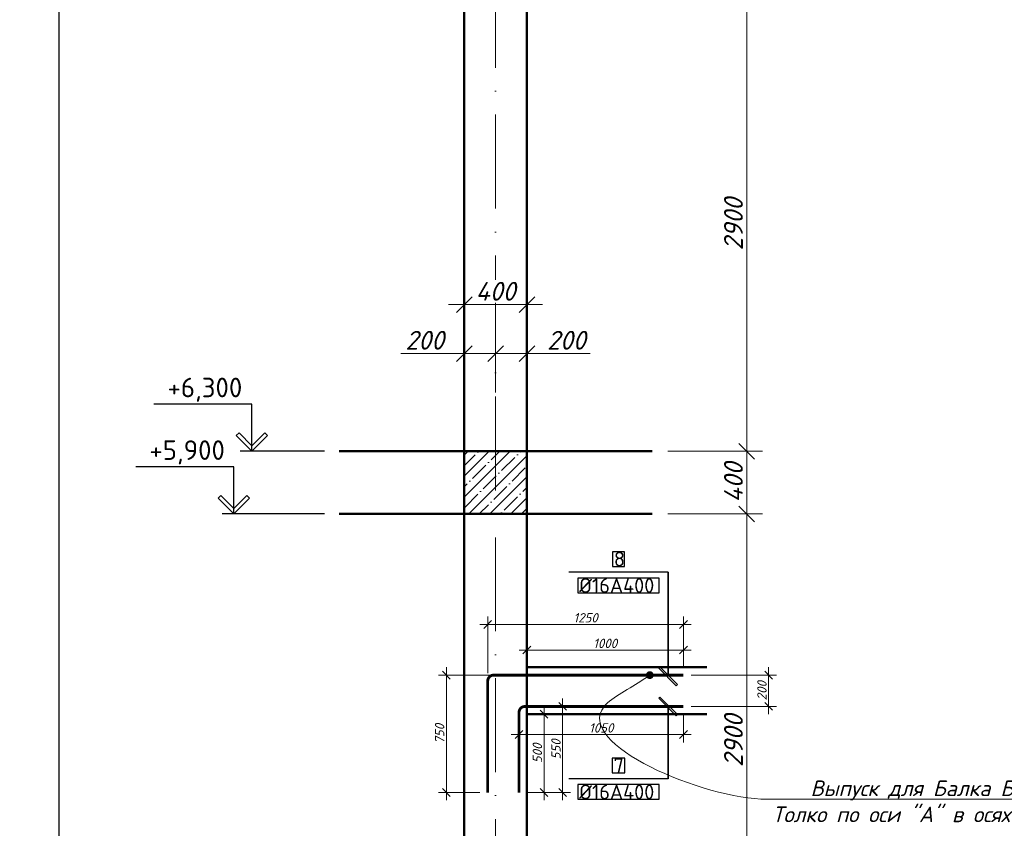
# Model space of a CAD drawing. Header units: millimetres. Extents: x 363306 to 7757304, y 1022887 to 1207196.
# Tile 415 of 656: x 1687204 to 1699782, y 1072769 to 1083101. Entities that reach past the tile are written whole.
import ezdxf
from ezdxf import colors
from ezdxf.entities.mleader import LeaderData, LeaderLine
from ezdxf.math import Vec2, Vec3

# ---------------------------------------------------------------- set-up
doc = ezdxf.new("R2010")
doc.units = ezdxf.units.MM
doc.linetypes.add('ACAD_ISO10W100', pattern=[18, 12, -3, 0, -3])
doc.layers.add('0 @ 100', color=7, linetype='Continuous')
doc.layers.add('Штрих', color=7, linetype='Continuous')
doc.layers.add('Armatura', color=7, linetype='Continuous', lineweight=40)
doc.layers.add('выноски', color=170, linetype='Continuous', lineweight=15)
doc.styles.add('iso', font='isocpeur.TTF')
doc.styles.add('PDF ISOCPEUR Italic', font='isocpeui.ttf')
doc.styles.get("Standard").update_dxf_attribs({"font": 'isocpeui.ttf'})
doc.styles.add('ГОСТ 2.304', font='isocpeui.ttf')
doc.dimstyles.new('Санжар', dxfattribs={"dimtxt": 240, "dimasz": 200, "dimexe": 200, "dimexo": 200, "dimgap": 50, "dimtad": 1, "dimdec": 0, "dimtxsty": 'Standard', "dimblk": 'OBLIQUE', "dimcen": 2.5, "dimdle": 200, "dimclrd": 152, "dimclre": 152, "dimclrt": 152, "dimadec": 0, "dimazin": 0, "dimtfac": 1, "dimtdec": 0, "dimtmove": 0, "dimatfit": 3, "dimldrblk": 'OBLIQUE', "dimfxl": 0, "dimlwd": 0, "dimlwe": 0, "dimarcsym": 0})

# ---------------------------------------------------------------- blocks, each defined once
blk = doc.blocks.new('_Oblique')
at = {"color": 0, "linetype": 'ByBlock', "lineweight": -2}
blk.add_line((-0.5, -0.5), (0.5, 0.5), dxfattribs=at)
blk = doc.blocks.new('*D1513')
at = {"lineweight": 0, "transparency": 16777216}
for p, q in [((1696492, 1070787), (1696492, 1076987)), ((1695485, 1076787), (1696692, 1076787)), ((1695485, 1070987), (1696692, 1070987))]:
    blk.add_line(p, q, dxfattribs=at)
at = {"layer": 'Defpoints', "color": 0, "lineweight": 25, "transparency": 16777216}
for p in [(1695285, 1076787), (1696492, 1076787), (1695285, 1070987)]:
    blk.add_point(p, dxfattribs=at)
at = {"lineweight": 0, "transparency": 16777216, "xscale": 200, "yscale": 200, "zscale": 200}
for p, rotation in [((1696492, 1076787), 90), ((1696492, 1070987), 270)]:
    blk.add_blockref('_Oblique', p, dxfattribs=dict(at, rotation=rotation))
at = {"lineweight": 0, "transparency": 16777216, "insert": (1696322, 1073887), "char_height": 240, "attachment_point": 5, "rotation": 90, "bg_fill": 3, "box_fill_scale": 1.1, "bg_fill_color": 256, "bg_fill_true_color": 13158600, "bg_fill_transparency": 0}
blk.add_mtext('2900', dxfattribs=at)
blk = doc.blocks.new('*D1514')
at = {"lineweight": 0, "transparency": 16777216}
for p, q in [((1696492, 1076587), (1696492, 1077787)), ((1695485, 1077587), (1696692, 1077587)), ((1695485, 1076787), (1696692, 1076787))]:
    blk.add_line(p, q, dxfattribs=at)
at = {"layer": 'Defpoints', "color": 0, "lineweight": 25, "transparency": 16777216}
for p in [(1695285, 1077587), (1696492, 1077587), (1695285, 1076787)]:
    blk.add_point(p, dxfattribs=at)
at = {"lineweight": 0, "transparency": 16777216, "xscale": 200, "yscale": 200, "zscale": 200}
for p, rotation in [((1696492, 1077587), 90), ((1696492, 1076787), 270)]:
    blk.add_blockref('_Oblique', p, dxfattribs=dict(at, rotation=rotation))
at = {"lineweight": 0, "transparency": 16777216, "insert": (1696322, 1077187), "char_height": 240, "attachment_point": 5, "rotation": 90, "bg_fill": 3, "box_fill_scale": 1.1, "bg_fill_color": 256, "bg_fill_true_color": 13158600, "bg_fill_transparency": 0}
blk.add_mtext('400', dxfattribs=at)
blk = doc.blocks.new('*D1515')
at = {"lineweight": 0, "transparency": 16777216}
for p, q in [((1696492, 1077387), (1696492, 1083587)), ((1695485, 1083387), (1696692, 1083387)), ((1695485, 1077587), (1696692, 1077587))]:
    blk.add_line(p, q, dxfattribs=at)
at = {"layer": 'Defpoints', "color": 0, "lineweight": 25, "transparency": 16777216}
for p in [(1695285, 1083387), (1696492, 1083387), (1695285, 1077587)]:
    blk.add_point(p, dxfattribs=at)
at = {"lineweight": 0, "transparency": 16777216, "xscale": 200, "yscale": 200, "zscale": 200}
for p, rotation in [((1696492, 1083387), 90), ((1696492, 1077587), 270)]:
    blk.add_blockref('_Oblique', p, dxfattribs=dict(at, rotation=rotation))
at = {"lineweight": 0, "transparency": 16777216, "insert": (1696322, 1080487), "char_height": 240, "attachment_point": 5, "rotation": 90, "bg_fill": 3, "box_fill_scale": 1.1, "bg_fill_color": 256, "bg_fill_true_color": 13158600, "bg_fill_transparency": 0}
blk.add_mtext('2900', dxfattribs=at)
blk = doc.blocks.new('*D1491')
at = {"lineweight": 0, "ltscale": 1.666667, "transparency": 16777216}
for p, q in [((1692883, 1078336), (1692883, 1079035)), ((1693283, 1078336), (1693283, 1079035)), ((1692883, 1078835), (1692074, 1078835)), ((1693283, 1078835), (1692683, 1078835))]:
    blk.add_line(p, q, dxfattribs=at)
at = {"layer": 'Defpoints', "color": 0, "lineweight": 25, "ltscale": 1.666667, "transparency": 16777216}
for p in [(1693283, 1078835), (1692883, 1078136), (1693283, 1078136)]:
    blk.add_point(p, dxfattribs=at)
at = {"lineweight": 0, "ltscale": 1.666667, "transparency": 16777216, "xscale": 200, "yscale": 200, "zscale": 200, "rotation": 180}
blk.add_blockref('_Oblique', (1692883, 1078835), dxfattribs=at)
at = {"lineweight": 0, "ltscale": 1.666667, "transparency": 16777216, "xscale": 200, "yscale": 200, "zscale": 200}
blk.add_blockref('_Oblique', (1693283, 1078835), dxfattribs=at)
at = {"lineweight": 0, "ltscale": 1.666667, "transparency": 16777216, "insert": (1692378, 1079005), "char_height": 240, "attachment_point": 5, "bg_fill": 3, "box_fill_scale": 1.1, "bg_fill_color": 256, "bg_fill_true_color": 13158600, "bg_fill_transparency": 0}
blk.add_mtext('200', dxfattribs=at)
blk = doc.blocks.new('*D1492')
at = {"lineweight": 0, "ltscale": 1.666667, "transparency": 16777216}
for p, q in [((1693283, 1078336), (1693283, 1079035)), ((1693683, 1078336), (1693683, 1079035)), ((1693083, 1078835), (1693683, 1078835)), ((1693683, 1078835), (1694493, 1078835))]:
    blk.add_line(p, q, dxfattribs=at)
at = {"layer": 'Defpoints', "color": 0, "lineweight": 25, "ltscale": 1.666667, "transparency": 16777216}
for p in [(1693683, 1078835), (1693283, 1078136), (1693683, 1078136)]:
    blk.add_point(p, dxfattribs=at)
at = {"lineweight": 0, "ltscale": 1.666667, "transparency": 16777216, "xscale": 200, "yscale": 200, "zscale": 200, "rotation": 180}
blk.add_blockref('_Oblique', (1693283, 1078835), dxfattribs=at)
at = {"lineweight": 0, "ltscale": 1.666667, "transparency": 16777216, "xscale": 200, "yscale": 200, "zscale": 200}
blk.add_blockref('_Oblique', (1693683, 1078835), dxfattribs=at)
at = {"lineweight": 0, "ltscale": 1.666667, "transparency": 16777216, "insert": (1694188, 1079005), "char_height": 240, "attachment_point": 5, "bg_fill": 3, "box_fill_scale": 1.1, "bg_fill_color": 256, "bg_fill_true_color": 13158600, "bg_fill_transparency": 0}
blk.add_mtext('200', dxfattribs=at)
blk = doc.blocks.new('*D1493')
at = {"lineweight": 0, "ltscale": 1.666667, "transparency": 16777216}
for p, q in [((1692883, 1079035), (1692883, 1079661)), ((1693683, 1079035), (1693683, 1079661)), ((1692683, 1079461), (1693883, 1079461))]:
    blk.add_line(p, q, dxfattribs=at)
at = {"layer": 'Defpoints', "color": 0, "lineweight": 25, "ltscale": 1.666667, "transparency": 16777216}
for p in [(1693683, 1079461), (1692883, 1078835), (1693683, 1078835)]:
    blk.add_point(p, dxfattribs=at)
at = {"lineweight": 0, "ltscale": 1.666667, "transparency": 16777216, "xscale": 200, "yscale": 200, "zscale": 200, "rotation": 180}
blk.add_blockref('_Oblique', (1692883, 1079461), dxfattribs=at)
at = {"lineweight": 0, "ltscale": 1.666667, "transparency": 16777216, "xscale": 200, "yscale": 200, "zscale": 200}
blk.add_blockref('_Oblique', (1693683, 1079461), dxfattribs=at)
at = {"lineweight": 0, "ltscale": 1.666667, "transparency": 16777216, "insert": (1693283, 1079631), "char_height": 240, "attachment_point": 5, "bg_fill": 3, "box_fill_scale": 1.1, "bg_fill_color": 256, "bg_fill_true_color": 13158600, "bg_fill_transparency": 0}
blk.add_mtext('400', dxfattribs=at)
blk = doc.blocks.new('*D1569')
at = {"lineweight": 0, "transparency": 16777216}
for p, q in [((1693183, 1074752), (1693183, 1075474)), ((1695683, 1074827), (1695683, 1075474)), ((1693083, 1075374), (1695783, 1075374))]:
    blk.add_line(p, q, dxfattribs=at)
at = {"layer": 'Defpoints', "color": 0, "lineweight": 25, "transparency": 16777216}
for p in [(1695683, 1075374), (1695683, 1074727, 0), (1693183, 1074652, 0)]:
    blk.add_point(p, dxfattribs=at)
at = {"lineweight": 0, "transparency": 16777216, "xscale": 100, "yscale": 100, "zscale": 100, "rotation": 180}
blk.add_blockref('_Oblique', (1693183, 1075374), dxfattribs=at)
at = {"lineweight": 0, "transparency": 16777216, "xscale": 100, "yscale": 100, "zscale": 100}
blk.add_blockref('_Oblique', (1695683, 1075374), dxfattribs=at)
at = {"lineweight": 0, "transparency": 16777216, "insert": (1694433, 1075459), "char_height": 120, "attachment_point": 5, "bg_fill": 3, "box_fill_scale": 1.1, "bg_fill_color": 256, "bg_fill_true_color": 13158600, "bg_fill_transparency": 0}
blk.add_mtext('1250', dxfattribs=at)
blk = doc.blocks.new('*D1570')
at = {"lineweight": 0, "transparency": 16777216}
for p, q in [((1695683, 1074227), (1695683, 1073867)), ((1693583, 1074152), (1693583, 1073867)), ((1693483, 1073967), (1695783, 1073967))]:
    blk.add_line(p, q, dxfattribs=at)
at = {"layer": 'Defpoints', "color": 0, "lineweight": 25, "transparency": 16777216}
for p in [(1695683, 1074327, 0), (1693583, 1074252, 0), (1695683, 1073967)]:
    blk.add_point(p, dxfattribs=at)
at = {"lineweight": 0, "transparency": 16777216, "xscale": 100, "yscale": 100, "zscale": 100, "rotation": 180}
blk.add_blockref('_Oblique', (1693583, 1073967), dxfattribs=at)
at = {"lineweight": 0, "transparency": 16777216, "xscale": 100, "yscale": 100, "zscale": 100}
blk.add_blockref('_Oblique', (1695683, 1073967), dxfattribs=at)
at = {"lineweight": 0, "transparency": 16777216, "insert": (1694633, 1074052), "char_height": 120, "attachment_point": 5, "bg_fill": 3, "box_fill_scale": 1.1, "bg_fill_color": 256, "bg_fill_true_color": 13158600, "bg_fill_transparency": 0}
blk.add_mtext('1050', dxfattribs=at)
blk = doc.blocks.new('*D1571')
at = {"lineweight": 0, "transparency": 16777216}
for p, q in [((1694140, 1073127), (1694140, 1074427)), ((1693989, 1074327), (1694240, 1074327)), ((1693683, 1073227), (1694240, 1073227))]:
    blk.add_line(p, q, dxfattribs=at)
at = {"layer": 'Defpoints', "color": 0, "lineweight": 25, "transparency": 16777216}
for p in [(1693889, 1074327), (1694140, 1074327), (1693583, 1073227)]:
    blk.add_point(p, dxfattribs=at)
at = {"lineweight": 0, "transparency": 16777216, "xscale": 100, "yscale": 100, "zscale": 100}
for p, rotation in [((1694140, 1074327), 90), ((1694140, 1073227), 270)]:
    blk.add_blockref('_Oblique', p, dxfattribs=dict(at, rotation=rotation))
at = {"lineweight": 0, "transparency": 16777216, "insert": (1694055, 1073777), "char_height": 120, "attachment_point": 5, "rotation": 90, "bg_fill": 3, "box_fill_scale": 1.1, "bg_fill_color": 256, "bg_fill_true_color": 13158600, "bg_fill_transparency": 0}
blk.add_mtext('550', dxfattribs=at)
blk = doc.blocks.new('*D1500')
at = {"lineweight": 0, "transparency": 16777216}
for p, q in [((1693583, 1075047), (1695783, 1075047)), ((1693683, 1074927), (1693683, 1075147)), ((1695683, 1074827), (1695683, 1075147))]:
    blk.add_line(p, q, dxfattribs=at)
at = {"layer": 'Defpoints', "color": 0, "lineweight": 25, "transparency": 16777216}
for p in [(1695683, 1075047), (1693683, 1074827, 0), (1695683, 1074727, 0)]:
    blk.add_point(p, dxfattribs=at)
at = {"lineweight": 0, "transparency": 16777216, "xscale": 100, "yscale": 100, "zscale": 100, "rotation": 180}
blk.add_blockref('_Oblique', (1693683, 1075047), dxfattribs=at)
at = {"lineweight": 0, "transparency": 16777216, "xscale": 100, "yscale": 100, "zscale": 100}
blk.add_blockref('_Oblique', (1695683, 1075047), dxfattribs=at)
at = {"lineweight": 0, "transparency": 16777216, "insert": (1694683, 1075132), "char_height": 120, "attachment_point": 5, "bg_fill": 3, "box_fill_scale": 1.1, "bg_fill_color": 256, "bg_fill_true_color": 13158600, "bg_fill_transparency": 0}
blk.add_mtext('1000', dxfattribs=at)
blk = doc.blocks.new('*D1501')
at = {"lineweight": 0, "transparency": 16777216}
for p, q in [((1693902, 1073127), (1693902, 1074327)), ((1693783, 1074227), (1694002, 1074227)), ((1693683, 1073227), (1694002, 1073227))]:
    blk.add_line(p, q, dxfattribs=at)
at = {"layer": 'Defpoints', "color": 0, "lineweight": 25, "transparency": 16777216}
for p in [(1693683, 1074227, 0), (1693902, 1074227), (1693583, 1073227)]:
    blk.add_point(p, dxfattribs=at)
at = {"lineweight": 0, "transparency": 16777216, "xscale": 100, "yscale": 100, "zscale": 100}
for p, rotation in [((1693902, 1074227), 90), ((1693902, 1073227), 270)]:
    blk.add_blockref('_Oblique', p, dxfattribs=dict(at, rotation=rotation))
at = {"lineweight": 0, "transparency": 16777216, "insert": (1693817, 1073727), "char_height": 120, "attachment_point": 5, "rotation": 90, "bg_fill": 3, "box_fill_scale": 1.1, "bg_fill_color": 256, "bg_fill_true_color": 13158600, "bg_fill_transparency": 0}
blk.add_mtext('500', dxfattribs=at)
blk = doc.blocks.new('_Dot')
at = {"color": 0, "linetype": 'ByBlock', "lineweight": -2}
blk.add_line((-0.5, 0), (-1, 0), dxfattribs=at)
at = {"color": 0, "linetype": 'ByBlock', "const_width": 0.5}
blk.add_lwpolyline([(-0.25, 0, 1), (0.25, 0, 1)], format="xyb", close=True, dxfattribs=at)
blk = doc.blocks.new('*D1575')
at = {"lineweight": 0, "transparency": 16777216}
for p, q in [((1692655, 1073127), (1692655, 1074827)), ((1693583, 1074727), (1692555, 1074727)), ((1693083, 1073227), (1692555, 1073227))]:
    blk.add_line(p, q, dxfattribs=at)
at = {"layer": 'Defpoints', "color": 0, "lineweight": 25, "transparency": 16777216}
for p in [(1692655, 1074727), (1693683, 1074727, 0), (1693183, 1073227, 0)]:
    blk.add_point(p, dxfattribs=at)
at = {"lineweight": 0, "transparency": 16777216, "xscale": 100, "yscale": 100, "zscale": 100}
for p, rotation in [((1692655, 1074727), 90), ((1692655, 1073227), 270)]:
    blk.add_blockref('_Oblique', p, dxfattribs=dict(at, rotation=rotation))
at = {"lineweight": 0, "transparency": 16777216, "insert": (1692569, 1073977), "char_height": 120, "attachment_point": 5, "rotation": 90, "bg_fill": 3, "box_fill_scale": 1.1, "bg_fill_color": 256, "bg_fill_true_color": 13158600, "bg_fill_transparency": 0}
blk.add_mtext('750', dxfattribs=at)
blk = doc.blocks.new('*D1505')
at = {"lineweight": 0, "transparency": 16777216}
for p, q in [((1696771, 1074227), (1696771, 1074827)), ((1695783, 1074727), (1696871, 1074727)), ((1695783, 1074327), (1696871, 1074327))]:
    blk.add_line(p, q, dxfattribs=at)
at = {"layer": 'Defpoints', "color": 0, "lineweight": 25, "transparency": 16777216}
for p in [(1695683, 1074727, 0), (1696771, 1074727), (1695683, 1074327, 0)]:
    blk.add_point(p, dxfattribs=at)
at = {"lineweight": 0, "transparency": 16777216, "xscale": 100, "yscale": 100, "zscale": 100}
for p, rotation in [((1696771, 1074727), 90), ((1696771, 1074327), 270)]:
    blk.add_blockref('_Oblique', p, dxfattribs=dict(at, rotation=rotation))
at = {"lineweight": 0, "transparency": 16777216, "insert": (1696686, 1074527), "char_height": 120, "attachment_point": 5, "rotation": 90, "bg_fill": 3, "box_fill_scale": 1.1, "bg_fill_color": 256, "bg_fill_true_color": 13158600, "bg_fill_transparency": 0}
blk.add_mtext('200', dxfattribs=at)

msp = doc.modelspace()

# ---------------------------------------------------------------- hatches: boundary and pattern name
at = {"layer": 'Штрих', "lineweight": 0}
h = msp.add_hatch(dxfattribs=at)
h.set_pattern_fill('ANSI35', color=256, scale=30)
h.set_pattern_definition([(45, (298030.25, -698527.63), (-134.703842, 134.703842), []), (45, (298164.96, -698527.63), (-134.703842, 134.703842), [238.125, -47.625, 0, -47.625])])
h.paths.add_polyline_path([(1693683.331, 1077586.563), (1692883.331, 1077586.563), (1692883.331, 1076786.563), (1693683.331, 1076786.563)])

# ---------------------------------------------------------------- linework, layer by layer
at = {"color": 1, "linetype": 'ACAD_ISO10W100', "lineweight": 9, "ltscale": 100}
msp.add_line((1693283.331, 1064486.403), (1693283.331, 1084186.563), dxfattribs=at)
at = {"linetype": 'Continuous', "lineweight": 25, "ltscale": 100}
for p, q in [((1690006.777, 1077821.919), (1689971.422, 1077786.563)), ((1690171.422, 1077657.274), (1690006.777, 1077821.919)), ((1690171.422, 1077657.274), (1690336.067, 1077821.919)), ((1690336.067, 1077821.919), (1690371.422, 1077786.563)), ((1689971.422, 1077786.563), (1690171.422, 1077586.563)), ((1690371.422, 1077786.563), (1690171.422, 1077586.563)), ((1690171.422, 1077586.563), (1690171.422, 1077657.274)), ((1690171.422, 1077586.563), (1690171.422, 1077657.274)), ((1689775.276, 1077021.919), (1689739.921, 1076986.563)), ((1689739.921, 1076986.563), (1689939.921, 1076786.563)), ((1689939.921, 1076857.274), (1689775.276, 1077021.919)), ((1689939.921, 1076857.274), (1690104.565, 1077021.919)), ((1690139.921, 1076986.563), (1689939.921, 1076786.563)), ((1690104.565, 1077021.919), (1690139.921, 1076986.563)), ((1689939.921, 1076786.563), (1689939.921, 1076857.274)), ((1689939.921, 1076786.563), (1689939.921, 1076857.274))]:
    msp.add_line(p, q, dxfattribs=at)
at = {"color": 7, "lineweight": 25, "ltscale": 75, "true_color": 0xffffff}
for p, q in [((1694931.51, 1076302.96), (1694776.112, 1076302.96)), ((1694776.112, 1076302.96), (1694776.112, 1076115.46)), ((1694931.51, 1076115.46), (1694931.51, 1076302.96)), ((1694776.112, 1076115.46), (1694931.51, 1076115.46)), ((1694332.93, 1075965.46), (1694332.93, 1075777.96)), ((1694935.706, 1073665.173), (1694771.928, 1073665.173)), ((1694771.928, 1073665.173), (1694771.928, 1073477.673)), ((1694935.706, 1073477.673), (1694935.706, 1073665.173)), ((1694771.928, 1073477.673), (1694935.706, 1073477.673)), ((1694332.936, 1073327.673), (1694332.936, 1073140.173))]:
    msp.add_line(p, q, dxfattribs=at)
at = {"lineweight": 30}
msp.add_lwpolyline([(1687706.348, 1088178.072), (1739206.348, 1088178.072), (1739206.348, 1059478.072), (1687706.348, 1059478.072)], close=True, dxfattribs=at)
at = {"color": 18, "lineweight": 0, "true_color": 0x000000, "const_width": 30}
for points in [[(1691281.315, 1077586.563), (1692883.331, 1077586.563), (1692883.331, 1083386.563), (1691281.315, 1083386.563)], [(1691281.315, 1070986.563), (1692883.331, 1070986.563), (1692883.331, 1076786.563), (1691281.315, 1076786.563)]]:
    msp.add_lwpolyline(points, dxfattribs=at)
at = {"linetype": 'Continuous', "lineweight": 25, "ltscale": 100}
for points in [[(1690171.422, 1078186.563), (1688917.596, 1078186.563)], [(1690171.422, 1077586.563), (1690171.422, 1078186.563)], [(1691096.903, 1077586.563), (1690021.422, 1077586.563)], [(1689939.921, 1077386.563), (1688686.095, 1077386.563)], [(1689939.921, 1076786.563), (1689939.921, 1077386.563)], [(1691096.903, 1076786.563), (1689789.921, 1076786.563)]]:
    msp.add_lwpolyline(points, dxfattribs=at)
at = {"color": 18, "lineweight": 0, "true_color": 0x000000, "const_width": 30}
msp.add_lwpolyline([(1692883.331, 1077586.563), (1693683.331, 1077586.563), (1693683.331, 1076786.563), (1692883.331, 1076786.563)], close=True, dxfattribs=at)

# ---------------------------------------------------------------- texts
at = {"lineweight": 9, "attachment_point": 1, "style": 'iso'}
for s, insert, char_height, width in [('\\pi1764.372;{\\fISOCPEUR|b0|i1|c204|p34;Примерных вид для\\P\\pi488.236;стена монтажа (Газоблок)}', (999613.151, 1083015.009), 400, 9717.00309), ('\\pi1764.372;{\\fISOCPEUR|b0|i1|c204|p34;Примерных вид для\\P\\pi488.236;стена монтажа (Газоблок)}', (1044613.151, 1083015.009), 400, 9717.00309), ('\\pi35.34936;Крепежный элемент КЭ-2 \\P\\pi1192.62209;(шаг 1500 мм)', (1387921.372, 1081851.487), 300, 5098.88054), ('\\pi457.168;{\\LГоризонтальная} \\P\\pi1121.108;сетка ГС-2', (1374921.9, 1081456.843), 400, 5098.88054), ('\\pi457.16754;{\\LГоризонтальная} \\P\\pi1088.83421;сетка ГС-3', (1375420.972, 1075790.643), 400, 5098.88054)]:
    msp.add_mtext(s, dxfattribs=dict(at, insert=insert, char_height=char_height, width=width))
at = {"linetype": 'Continuous', "lineweight": 25, "ltscale": 100, "char_height": 250, "width": 1062.5, "attachment_point": 1}
for s, insert in [('\\fISOCPEUR|b0|i0|c0|p34;\\W1.0000000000;\\T1.0000000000;\\o\\l+6,300', (1689092.596, 1078526.563)), ('\\fISOCPEUR|b0|i0|c0|p34;\\W1.0000000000;\\T1.0000000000;\\o\\l+5,900', (1688861.095, 1077726.563))]:
    msp.add_mtext(s, dxfattribs=dict(at, insert=insert))
at = {"lineweight": 25, "ltscale": 75, "char_height": 187.5, "width": 206.25, "attachment_point": 1}
for s, insert in [('\\fISOCPEUR|b0|i0|c0|p34;\\W1.0000000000;\\T1.0000000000;\\o\\l8', (1694794.862, 1076302.96)), ('\\fISOCPEUR|b0|i0|c0|p34;\\W1.0000000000;\\T1.0000000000;\\o\\l7', (1694790.678, 1073665.173))]:
    msp.add_mtext(s, dxfattribs=dict(at, insert=insert))
at = {"layer": '0 @ 100', "color": 7, "insert": (761996.908, 1075986.433), "char_height": 318.940213, "width": 19697.5359, "attachment_point": 4, "style": 'ГОСТ 2.304'}
msp.add_mtext('\\pi5457.36288;{\\fISOCPEUR|b1|i1|c204|p34;Характеристика участка строительства:\\P\\pi0;\\P}Расчетная зимняя температура воздух 15 °С.\\PСкоростной напор ветра   - 38кг/м2.\\PВес снегового покрова    - 50кг/м2.\\PКлассификация зданий по функциональной пожарной опасности - Ф 4.1 \\PКоэффициент надежности по назначению - 0.95\\P\\P^IПроектом разработано подъёмник для мало мобильных граждан населения грузоподъемностью 250 кг. скоростью 0,25 см/с. Двери шахт подъёмника противопожарные с пределом огнестойкости El 30. Подъёмники оборудованы кабинами габаритами 1500х1500 мм, ширина дверей кабины обеспечивает проезд инвалидной коляски. Для экстренных случаев подъёмник оснащен дополнительным аккумулятором и механическим спуском для безопасного спуска пассажира в нулевую отметку. Так же в дверях подъёмника установлены замки датчики которые открываются с ключевыми картами, чтобы открыть двери подъёмника.\\P^IС внешней и внутренней стороны наружных стен предусмотрено обшивка из аквапанелей толщиной 12,5мм с утеплением из минераловатной ваты на кварцевой основе, А =0,040 Вт/мС, толщиной 100мм. (по теплотехническому расчету). Наружная отделка из органическое стекло.\\P^IПодрядчик обязан предоставить заказчику сертификаты соответствия и пожарной безопасности на фасадную систему и все применяемые в данной системе материалы и изделия.\\PКонструкции, изделия и материалы применены по действующим стандартам, ТУ, сертификатам. На путях эвакуации используются отделочные материалы, соответствующие требованиям п. 5.25 ШНК 2.01.02-04.\\PОтделка стен с внутренней стороны окраска водоэмульсионными красками светлых тонов. Во внутренней и наружной отделке использованы современные отделочные материалы используемые на территории Республики Узбекистан.\\P^IКрыша - скатная из металлических профилированных листов с полимерными покрытиями с обеих сторон толщ.0,55мм по металлическим конструкциям.\\P^IПо периметру наружных стен устраивается бетонная отмостка. Бетон кл.В 7,5 шириной 1000 мм, толщиной 50 мм по гравийному основанию толщиной 100 мм -150 мм.\\P^IВсе строительно-монтажные работы вести согласно указаний соответствующих строительных норм и проекта производства работ (П.П.Р.) на основании ШНК 3.01.01 - 03 и КМК 3.01.02 - 00.', dxfattribs=at)

# ---------------------------------------------------------------- next in the draw order: dimensions: what is measured, and where the dimension line sits
at = {"color": 251, "lineweight": 0, "ltscale": 1.666667, "true_color": 0x636466}
dim = msp.add_linear_dim(base=(1693283.331, 1078834.739), p1=(1692883.331, 1078135.862), p2=(1693283.331, 1078135.862), dimstyle='Санжар', override={"dimlfac": 0.5, "dimclrd": 256, "dimclre": 256, "dimclrt": 256, "dimfxl": 2, "dimtfill": 1, "dimarcsym": 2}, dxfattribs=at)
dim.commit()
dim.dimension.update_dxf_attribs({"geometry": '*D1491', "text_midpoint": (1692378.421, 1078834.739), "dimtype": 160})
at = {"color": 18, "lineweight": 0, "true_color": 0x000000}
dim = msp.add_linear_dim(base=(1696492.312, 1076786.563), p1=(1695285.346, 1070986.563), p2=(1695285.346, 1076786.563), angle=90, dimstyle='Санжар', override={"dimlfac": 0.5, "dimclrd": 256, "dimclre": 256, "dimclrt": 256, "dimfxl": 2, "dimtfill": 1, "dimarcsym": 2}, dxfattribs=at)
dim.commit()
dim.dimension.update_dxf_attribs({"geometry": '*D1513', "text_midpoint": (1696322.312, 1073886.563)})

# ---------------------------------------------------------------- next in the draw order: linework, layer by layer
at = {"color": 7, "lineweight": 25, "ltscale": 75, "true_color": 0xffffff}
for p, q in [((1695374.692, 1075965.46), (1694332.93, 1075965.46)), ((1695374.692, 1075777.96), (1695374.692, 1075965.46)), ((1694332.93, 1075777.96), (1695374.692, 1075777.96)), ((1695374.698, 1073327.673), (1694332.936, 1073327.673)), ((1695374.698, 1073140.173), (1695374.698, 1073327.673)), ((1694332.936, 1073140.173), (1695374.698, 1073140.173))]:
    msp.add_line(p, q, dxfattribs=at)
at = {"lineweight": 25, "ltscale": 75}
msp.add_line((1695382.687, 1074447.022), (1695366.777, 1074431.113), dxfattribs=at)
msp.add_line((1695382.687, 1074447.022), (1695366.777, 1074431.113), dxfattribs=at)
msp.add_line((1695382.687, 1074447.022), (1695366.777, 1074431.113), dxfattribs=at)
msp.add_line((1695382.687, 1074447.022), (1695366.777, 1074431.113), dxfattribs=at)
msp.add_lwpolyline([(1695487.192, 1076040.46), (1694220.43, 1076040.46)], dxfattribs=at)
at = {"color": 251, "lineweight": 0, "true_color": 0x636466, "const_width": 30, "elevation": 0}
msp.add_lwpolyline([(1695985.346, 1074826.563), (1693683.331, 1074826.563), (1693683.331, 1074226.563), (1695985.346, 1074226.563)], dxfattribs=at)
at = {"layer": 'Armatura', "color": 5, "const_width": 36, "elevation": 0, "flags": 128}
for points in [[(1693183.331, 1073226.563), (1693183.331, 1074651.563, -0.414213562), (1693258.331, 1074726.563), (1695683.331, 1074726.563)], [(1693583.331, 1073226.563), (1693583.331, 1074251.563, -0.414213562), (1693658.331, 1074326.563), (1695683.331, 1074326.563)]]:
    msp.add_lwpolyline(points, format="xyb", dxfattribs=at)

# ---------------------------------------------------------------- next in the draw order: texts
at = {"lineweight": 25, "ltscale": 75, "char_height": 187.5, "width": 1068.75, "attachment_point": 1}
for insert in [(1694351.68, 1075965.46), (1694351.686, 1073327.673)]:
    msp.add_mtext('\\fISOCPEUR|b0|i0|c0|p34;\\W1.0000000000;\\T1.0000000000;\\o\\lØ16А400', dxfattribs=dict(at, insert=insert))

# ---------------------------------------------------------------- next in the draw order: dimensions: what is measured, and where the dimension line sits
at = {"color": 18, "lineweight": 0, "true_color": 0x000000}
dim = msp.add_linear_dim(base=(1696492.312, 1077586.563), p1=(1695285.346, 1076786.563), p2=(1695285.346, 1077586.563), angle=90, dimstyle='Санжар', override={"dimlfac": 0.5, "dimclrd": 256, "dimclre": 256, "dimclrt": 256, "dimfxl": 2, "dimtfill": 1, "dimarcsym": 2}, dxfattribs=at)
dim.commit()
dim.dimension.update_dxf_attribs({"geometry": '*D1514', "text_midpoint": (1696322.312, 1077186.563)})

# ---------------------------------------------------------------- next in the draw order: linework, layer by layer
at = {"color": 18, "lineweight": 0, "true_color": 0x000000, "const_width": 30}
msp.add_lwpolyline([(1695285.346, 1076786.563), (1693683.331, 1076786.563), (1693683.331, 1070986.563), (1695285.346, 1070986.563)], dxfattribs=at)

# ---------------------------------------------------------------- next in the draw order: dimensions: what is measured, and where the dimension line sits
at = {"color": 18, "lineweight": 0, "true_color": 0x000000}
dim = msp.add_linear_dim(base=(1696492.312, 1083386.563), p1=(1695285.346, 1077586.563), p2=(1695285.346, 1083386.563), angle=90, dimstyle='Санжар', override={"dimlfac": 0.5, "dimclrd": 256, "dimclre": 256, "dimclrt": 256, "dimfxl": 2, "dimtfill": 1, "dimarcsym": 2}, dxfattribs=at)
dim.commit()
dim.dimension.update_dxf_attribs({"geometry": '*D1515', "text_midpoint": (1696322.312, 1080486.563)})

# ---------------------------------------------------------------- next in the draw order: linework, layer by layer
at = {"color": 18, "lineweight": 0, "true_color": 0x000000, "const_width": 30}
msp.add_lwpolyline([(1695285.346, 1083386.563), (1693683.331, 1083386.563), (1693683.331, 1077586.563), (1695285.346, 1077586.563)], dxfattribs=at)

# ---------------------------------------------------------------- next in the draw order: dimensions: what is measured, and where the dimension line sits
at = {"color": 18, "lineweight": 0, "true_color": 0x000000}
for base, p1, p2, picture, middle in [((1695683.331, 1075374.353), (1693183.331, 1074651.563, 0), (1695683.331, 1074726.563, 0), '*D1569', (1694433.331, 1075459.353)), ((1695683.331, 1073967.406), (1693583.331, 1074251.563, 0), (1695683.331, 1074326.563, 0), '*D1570', (1694633.331, 1074052.406))]:
    dim = msp.add_linear_dim(base=base, p1=p1, p2=p2, dimstyle='Санжар', override={"dimscale": 0.5, "dimlfac": 0.5, "dimclrd": 256, "dimclre": 256, "dimclrt": 256, "dimfxl": 2, "dimtfill": 1, "dimarcsym": 2}, dxfattribs=at)
    dim.commit()
    dim.dimension.update_dxf_attribs({"geometry": picture, "text_midpoint": middle})

# ---------------------------------------------------------------- next in the draw order: linework, layer by layer
at = {"lineweight": 25, "ltscale": 75}
for p, q in [((1695382.68, 1074831.066), (1695366.771, 1074815.155)), ((1695382.68, 1074831.066), (1695366.771, 1074815.155)), ((1695382.68, 1074831.066), (1695366.771, 1074815.155)), ((1695382.68, 1074831.066), (1695366.771, 1074815.155)), ((1695366.771, 1074815.155), (1695591.777, 1074590.162)), ((1695366.771, 1074815.155), (1695591.777, 1074590.162)), ((1695366.771, 1074815.155), (1695591.777, 1074590.162)), ((1695366.771, 1074815.155), (1695591.777, 1074590.162)), ((1695607.686, 1074606.072), (1695382.68, 1074831.066)), ((1695607.686, 1074606.072), (1695382.68, 1074831.066)), ((1695607.686, 1074606.072), (1695382.68, 1074831.066)), ((1695607.686, 1074606.072), (1695382.68, 1074831.066)), ((1695591.777, 1074590.162), (1695607.686, 1074606.072)), ((1695591.777, 1074590.162), (1695607.686, 1074606.072)), ((1695591.777, 1074590.162), (1695607.686, 1074606.072)), ((1695591.777, 1074590.162), (1695607.686, 1074606.072)), ((1695366.777, 1074431.113), (1695591.769, 1074206.105)), ((1695366.777, 1074431.113), (1695591.769, 1074206.105)), ((1695366.777, 1074431.113), (1695591.769, 1074206.105)), ((1695366.777, 1074431.113), (1695591.769, 1074206.105)), ((1695607.68, 1074222.014), (1695382.687, 1074447.022)), ((1695607.68, 1074222.014), (1695382.687, 1074447.022)), ((1695607.68, 1074222.014), (1695382.687, 1074447.022)), ((1695607.68, 1074222.014), (1695382.687, 1074447.022)), ((1695591.769, 1074206.105), (1695607.68, 1074222.014)), ((1695591.769, 1074206.105), (1695607.68, 1074222.014)), ((1695591.769, 1074206.105), (1695607.68, 1074222.014)), ((1695591.769, 1074206.105), (1695607.68, 1074222.014))]:
    msp.add_line(p, q, dxfattribs=at)
for points in [[(1695487.228, 1074710.614), (1695487.192, 1076040.46)], [(1695487.228, 1074710.614), (1695487.192, 1076040.46)], [(1695487.192, 1076040.46), (1695487.228, 1074710.614)], [(1695487.228, 1074326.563), (1695487.198, 1073402.673)], [(1695487.228, 1074326.563), (1695487.198, 1073402.673)], [(1695487.198, 1073402.673), (1695487.228, 1074326.563)]]:
    msp.add_lwpolyline(points, dxfattribs=at)

# ---------------------------------------------------------------- next in the draw order: dimensions: what is measured, and where the dimension line sits
at = {"color": 251, "lineweight": 0, "ltscale": 1.666667, "true_color": 0x636466}
dim = msp.add_linear_dim(base=(1693683.331, 1078834.739), p1=(1693283.331, 1078135.862), p2=(1693683.331, 1078135.862), dimstyle='Санжар', override={"dimlfac": 0.5, "dimclrd": 256, "dimclre": 256, "dimclrt": 256, "dimfxl": 2, "dimtfill": 1, "dimarcsym": 2}, dxfattribs=at)
dim.commit()
dim.dimension.update_dxf_attribs({"geometry": '*D1492', "text_midpoint": (1694188.24, 1079004.739)})
at = {"color": 18, "lineweight": 0, "true_color": 0x000000}
dim = msp.add_linear_dim(base=(1694139.561, 1074326.563), p1=(1693583.331, 1073226.563), p2=(1693888.808, 1074326.563), angle=90, dimstyle='Санжар', override={"dimscale": 0.5, "dimlfac": 0.5, "dimclrd": 256, "dimclre": 256, "dimclrt": 256, "dimfxl": 2, "dimtfill": 1, "dimarcsym": 2}, dxfattribs=at)
dim.commit()
dim.dimension.update_dxf_attribs({"geometry": '*D1571', "text_midpoint": (1694054.561, 1073776.563)})

# ---------------------------------------------------------------- next in the draw order: linework, layer by layer
at = {"lineweight": 25, "ltscale": 75}
msp.add_lwpolyline([(1695487.198, 1073402.673), (1694220.436, 1073402.673)], dxfattribs=at)

# ---------------------------------------------------------------- next in the draw order: dimensions: what is measured, and where the dimension line sits
at = {"color": 251, "lineweight": 0, "ltscale": 1.666667, "true_color": 0x636466}
dim = msp.add_linear_dim(base=(1693683.331, 1079460.705), p1=(1692883.331, 1078834.739), p2=(1693683.331, 1078834.739), dimstyle='Санжар', override={"dimlfac": 0.5, "dimclrd": 256, "dimclre": 256, "dimclrt": 256, "dimfxl": 2, "dimtfill": 1, "dimarcsym": 2}, dxfattribs=at)
dim.commit()
dim.dimension.update_dxf_attribs({"geometry": '*D1493', "text_midpoint": (1693283.331, 1079630.705)})
at = {"color": 18, "lineweight": 0, "true_color": 0x000000}
dim = msp.add_linear_dim(base=(1695683.331, 1075046.509), p1=(1693683.331, 1074826.563, 0), p2=(1695683.331, 1074726.563, 0), dimstyle='Санжар', override={"dimscale": 0.5, "dimlfac": 0.5, "dimclrd": 256, "dimclre": 256, "dimclrt": 256, "dimfxl": 2, "dimtfill": 1, "dimarcsym": 2}, dxfattribs=at)
dim.commit()
dim.dimension.update_dxf_attribs({"geometry": '*D1500', "text_midpoint": (1694683.331, 1075131.509)})
dim = msp.add_linear_dim(base=(1693901.584, 1074226.563), p1=(1693583.331, 1073226.563), p2=(1693683.331, 1074226.563, 0), angle=90, dimstyle='Санжар', override={"dimscale": 0.5, "dimlfac": 0.5, "dimclrd": 256, "dimclre": 256, "dimclrt": 256, "dimfxl": 2, "dimtfill": 1, "dimarcsym": 2}, dxfattribs=at)
dim.commit()
dim.dimension.update_dxf_attribs({"geometry": '*D1501', "text_midpoint": (1693816.584, 1073726.563)})

# ---------------------------------------------------------------- next in the draw order: leaders
at = {"layer": 'выноски', "color": 18, "ltscale": 500, "true_color": 0x000000}
ml = msp.add_multileader_mtext('Standard', dxfattribs=at)
ml.set_content('Выпуск для Балка Б-1\\PТолко по оси "A" в осях "6,7".', color=(0, 0, 0), style='PDF ISOCPEUR Italic')
ml.set_leader_properties(color=256, linetype='ByLayer', lineweight=-1)
ml.set_arrow_properties(name='DOT')
ml.build(insert=Vec2(0, 0))
ml.multileader.update_dxf_attribs({"leader_type": 2, "text_left_attachment_type": 6, "text_right_attachment_type": 6, "dogleg_length": 5, "arrow_head_size": 100, "scale": 20})
ctx = ml.context
ctx.base_point, ctx.scale, ctx.char_height, ctx.arrow_head_size, ctx.landing_gap_size, ctx.plane_origin = Vec3(1696750.117, 1073140.943), 20, 200, 100, 9, Vec3(1695679.403, 1068484.008)
ctx.left_attachment, ctx.right_attachment, ctx.text_align_type = 6, 6, 1
notes = []
notes.append((ctx, [(0, (1, 1, 0), (1696650.117, 1073140.943), (1, 0), 100, [(1, [(1695252.849, 1074726.563), (1694670.831, 1074326.563)], 0, [])])]))
ctx.mtext.insert, ctx.mtext.width, ctx.mtext.alignment, ctx.mtext.flow_direction = Vec3(1698718.966, 1073380.943), 5390.32732, 2, 5
for ctx, leaders in notes:
    for number, flags, end, landing, length, lines in leaders:
        leader = LeaderData()
        leader.index, (leader.has_last_leader_line, leader.has_dogleg_vector, leader.attachment_direction) = number, flags
        leader.last_leader_point, leader.dogleg_vector, leader.dogleg_length = Vec3(end), Vec3(landing), length
        for number, points, colour, breaks in lines:
            line = LeaderLine()
            line.index, line.vertices, line.color, line.breaks = number, Vec3.list(points), colors.encode_raw_color(colour), breaks
            leader.lines.append(line)
        ctx.leaders.append(leader)

# ---------------------------------------------------------------- next in the draw order: dimensions: what is measured, and where the dimension line sits
at = {"color": 18, "lineweight": 0, "true_color": 0x000000}
for base, p1, p2, picture, middle in [((1692654.589, 1074726.563), (1693183.331, 1073226.563, 0), (1693683.331, 1074726.563, 0), '*D1575', (1692568.816, 1073976.563)), ((1696770.961, 1074726.563), (1695683.331, 1074326.563, 0), (1695683.331, 1074726.563, 0), '*D1505', (1696685.961, 1074526.563))]:
    dim = msp.add_linear_dim(base=base, p1=p1, p2=p2, angle=90, dimstyle='Санжар', override={"dimscale": 0.5, "dimlfac": 0.5, "dimclrd": 256, "dimclre": 256, "dimclrt": 256, "dimfxl": 2, "dimtfill": 1, "dimarcsym": 2}, dxfattribs=at)
    dim.commit()
    dim.dimension.update_dxf_attribs({"geometry": picture, "text_midpoint": middle})

doc.saveas('drawing.dxf')
